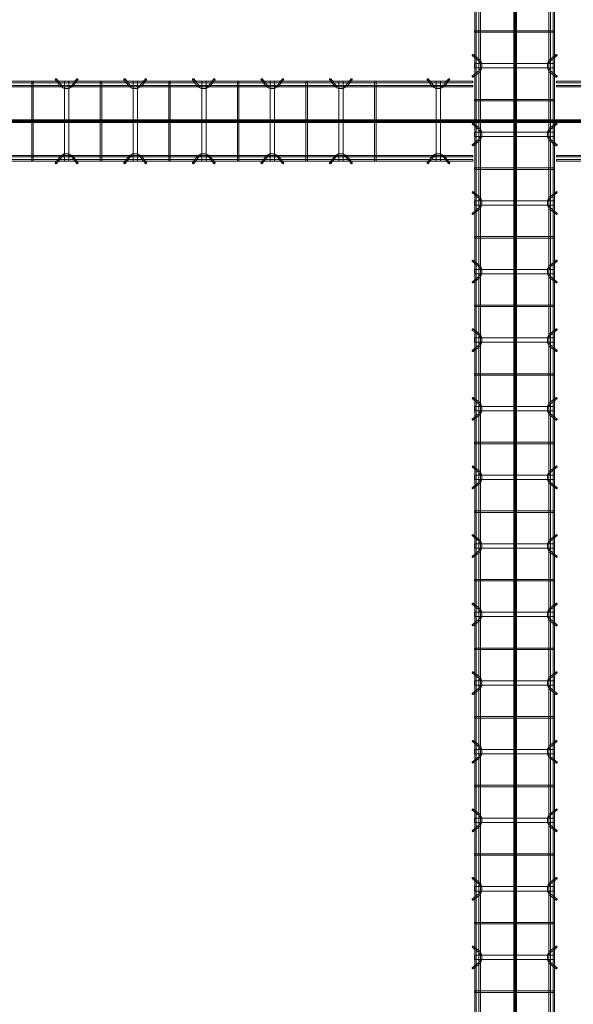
# Model space of a CAD drawing. Header units: inches. Extents: x -4136 to 1945, y -6639 to 12387.
# Tile 320 of 656: x -3405 to -3308, y 10487 to 10660. Entities that reach past the tile are written whole.
import ezdxf

# ---------------------------------------------------------------- set-up
doc = ezdxf.new("R2010")
doc.units = ezdxf.units.IN
doc.header["$MEASUREMENT"] = 0
doc.layers.add('A-GENM', color=7, linetype='Continuous', lineweight=9)
doc.layers.add('S-BEAM', color=7, linetype='Continuous', lineweight=9)

# ---------------------------------------------------------------- blocks, each defined once
blk = doc.blocks.new('Dowel bar assembly - Dowel bar assembly-671876-SLAB ON GROUND JOINTS')
at = {"layer": 'S-BEAM', "color": 253, "true_color": 0xaaaaaa}
for p, q in [((1628, 1.98), (0, 1.98)), ((587.87, 1.99), (587.87, -12.01)), ((588.13, 1.99), (587.87, 1.99)), ((587.87, 1.99), (588.13, 1.99)), ((588.13, -12.01), (588.13, 1.99)), ((592.02, 2.23), (592.97, 1.03)), ((593.18, 1.19), (592.23, 2.39)), ((593.62, 1.99), (593.62, -12.01)), ((594.38, 1.99), (593.62, 1.99)), ((593.62, 1.99), (594.38, 1.99)), ((594.38, -12.01), (594.38, 1.99)), ((595.76, 2.39), (594.81, 1.19)), ((595.01, 1.03), (595.96, 2.23)), ((599.87, 1.99), (599.87, -12.01)), ((600.13, 1.99), (599.87, 1.99)), ((599.87, 1.99), (600.13, 1.99)), ((600.13, -12.01), (600.13, 1.99)), ((604.02, 2.23), (604.97, 1.03)), ((605.18, 1.19), (604.23, 2.39)), ((605.62, 1.99), (605.62, -12.01)), ((606.38, 1.99), (605.62, 1.99)), ((605.62, 1.99), (606.38, 1.99)), ((606.38, -12.01), (606.38, 1.99)), ((607.76, 2.39), (606.81, 1.19)), ((607.01, 1.03), (607.96, 2.23)), ((611.87, 1.99), (611.87, -12.01)), ((612.13, 1.99), (611.87, 1.99)), ((611.87, 1.99), (612.13, 1.99)), ((612.13, -12.01), (612.13, 1.99)), ((616.02, 2.23), (616.97, 1.03)), ((617.18, 1.19), (616.23, 2.39)), ((617.62, 1.99), (617.62, -12.01)), ((618.38, 1.99), (617.62, 1.99)), ((617.62, 1.99), (618.38, 1.99)), ((618.38, -12.01), (618.38, 1.99)), ((619.76, 2.39), (618.81, 1.19)), ((619.01, 1.03), (619.96, 2.23)), ((623.87, 1.99), (623.87, -12.01)), ((624.13, 1.99), (623.87, 1.99)), ((623.87, 1.99), (624.13, 1.99)), ((624.13, -12.01), (624.13, 1.99)), ((628.02, 2.23), (628.97, 1.03)), ((629.18, 1.19), (628.23, 2.39)), ((629.62, 1.99), (629.62, -12.01)), ((630.38, 1.99), (629.62, 1.99)), ((629.62, 1.99), (630.38, 1.99)), ((630.38, -12.01), (630.38, 1.99)), ((631.76, 2.39), (630.81, 1.19)), ((631.01, 1.03), (631.96, 2.23)), ((635.87, 1.99), (635.87, -12.01)), ((636.13, 1.99), (635.87, 1.99)), ((635.87, 1.99), (636.13, 1.99)), ((636.13, -12.01), (636.13, 1.99)), ((640.02, 2.23), (640.97, 1.03)), ((641.18, 1.19), (640.23, 2.39)), ((641.62, 1.99), (641.62, -12.01)), ((642.38, 1.99), (641.62, 1.99)), ((641.62, 1.99), (642.38, 1.99)), ((642.38, -12.01), (642.38, 1.99)), ((643.76, 2.39), (642.81, 1.19)), ((643.01, 1.03), (643.96, 2.23)), ((647.87, 1.99), (647.87, -12.01)), ((648.13, 1.99), (647.87, 1.99)), ((647.87, 1.99), (648.13, 1.99)), ((648.13, -12.01), (648.13, 1.99)), ((652.02, 2.23), (652.97, 1.03)), ((653.18, 1.19), (652.23, 2.39)), ((653.62, 1.99), (653.62, -12.01)), ((654.38, 1.99), (653.62, 1.99)), ((653.62, 1.99), (654.38, 1.99)), ((654.38, -12.01), (654.38, 1.99)), ((655.76, 2.39), (654.81, 1.19)), ((655.01, 1.03), (655.96, 2.23)), ((659.87, 1.99), (659.87, -12.01)), ((660.13, 1.99), (659.87, 1.99)), ((659.87, 1.99), (660.13, 1.99)), ((660.13, -12.01), (660.13, 1.99)), ((664.02, 2.23), (664.97, 1.03)), ((665.18, 1.19), (664.23, 2.39)), ((665.62, 1.99), (665.62, -12.01)), ((666.38, 1.99), (665.62, 1.99)), ((665.62, 1.99), (666.38, 1.99)), ((666.38, -12.01), (666.38, 1.99)), ((667.76, 2.39), (666.81, 1.19)), ((667.01, 1.03), (667.96, 2.23)), ((671.87, 1.99), (671.87, -12.01)), ((672.13, 1.99), (671.87, 1.99)), ((671.87, 1.99), (672.13, 1.99)), ((672.13, -12.01), (672.13, 1.99)), ((676.02, 2.23), (676.97, 1.03)), ((677.18, 1.19), (676.23, 2.39)), ((677.62, 1.99), (677.62, -12.01)), ((678.38, 1.99), (677.62, 1.99)), ((677.62, 1.99), (678.38, 1.99)), ((678.38, -12.01), (678.38, 1.99)), ((679.76, 2.39), (678.81, 1.19)), ((679.01, 1.03), (679.96, 2.23)), ((683.87, 1.99), (683.87, -12.01)), ((684.13, 1.99), (683.87, 1.99)), ((683.87, 1.99), (684.13, 1.99)), ((684.13, -12.01), (684.13, 1.99)), ((688.02, 2.23), (688.97, 1.03)), ((689.18, 1.19), (688.23, 2.39)), ((689.62, 1.99), (689.62, -12.01)), ((690.38, 1.99), (689.62, 1.99)), ((689.62, 1.99), (690.38, 1.99)), ((690.38, -12.01), (690.38, 1.99)), ((691.76, 2.39), (690.81, 1.19)), ((691.01, 1.03), (691.96, 2.23)), ((695.87, 1.99), (695.87, -12.01)), ((696.13, 1.99), (695.87, 1.99)), ((695.87, 1.99), (696.13, 1.99)), ((696.13, -12.01), (696.13, 1.99)), ((700.02, 2.23), (700.97, 1.03)), ((701.18, 1.19), (700.23, 2.39)), ((701.62, 1.99), (701.62, -12.01)), ((702.38, 1.99), (701.62, 1.99)), ((701.62, 1.99), (702.38, 1.99)), ((702.38, -12.01), (702.38, 1.99)), ((703.76, 2.39), (702.81, 1.19)), ((703.01, 1.03), (703.96, 2.23)), ((707.87, 1.99), (707.87, -12.01)), ((708.13, 1.99), (707.87, 1.99)), ((707.87, 1.99), (708.13, 1.99)), ((708.13, -12.01), (708.13, 1.99)), ((712.02, 2.23), (712.97, 1.03)), ((713.18, 1.19), (712.23, 2.39)), ((713.62, 1.99), (713.62, -12.01)), ((714.38, 1.99), (713.62, 1.99)), ((713.62, 1.99), (714.38, 1.99)), ((714.38, -12.01), (714.38, 1.99)), ((715.76, 2.39), (714.81, 1.19)), ((715.01, 1.03), (715.96, 2.23)), ((719.87, 1.99), (719.87, -12.01)), ((720.13, 1.99), (719.87, 1.99)), ((719.87, 1.99), (720.13, 1.99)), ((720.13, -12.01), (720.13, 1.99)), ((724.02, 2.23), (724.97, 1.03)), ((725.18, 1.19), (724.23, 2.39)), ((725.62, 1.99), (725.62, -12.01)), ((726.38, 1.99), (725.62, 1.99)), ((725.62, 1.99), (726.38, 1.99)), ((726.38, -12.01), (726.38, 1.99)), ((727.76, 2.39), (726.81, 1.19)), ((727.01, 1.03), (727.96, 2.23)), ((731.87, 1.99), (731.87, -12.01)), ((732.13, 1.99), (731.87, 1.99)), ((731.87, 1.99), (732.13, 1.99)), ((732.13, -12.01), (732.13, 1.99)), ((736.02, 2.23), (736.97, 1.03)), ((737.18, 1.19), (736.23, 2.39)), ((737.62, 1.99), (737.62, -12.01)), ((738.38, 1.99), (737.62, 1.99)), ((737.62, 1.99), (738.38, 1.99)), ((738.38, -12.01), (738.38, 1.99)), ((739.76, 2.39), (738.81, 1.19)), ((739.01, 1.03), (739.96, 2.23)), ((743.87, 1.99), (743.87, -12.01)), ((744.13, 1.99), (743.87, 1.99)), ((743.87, 1.99), (744.13, 1.99)), ((744.13, -12.01), (744.13, 1.99)), ((748.02, 2.23), (748.97, 1.03)), ((749.18, 1.19), (748.23, 2.39)), ((749.62, 1.99), (749.62, -12.01)), ((750.38, 1.99), (749.62, 1.99)), ((749.62, 1.99), (750.38, 1.99)), ((750.38, -12.01), (750.38, 1.99)), ((751.76, 2.39), (750.81, 1.19)), ((751.01, 1.03), (751.96, 2.23)), ((755.87, 1.99), (755.87, -12.01)), ((756.13, 1.99), (755.87, 1.99)), ((755.87, 1.99), (756.13, 1.99)), ((756.13, -12.01), (756.13, 1.99)), ((0, 1.72), (1628, 1.72)), ((1628, 1.25), (0, 1.25)), ((0, 0.99), (1628, 0.99)), ((1628, -11.01), (0, -11.01)), ((0, -11.27), (1628, -11.27)), ((1628, -11.74), (0, -11.74)), ((0, -12), (1628, -12)), ((588.13, -12.01), (587.87, -12.01)), ((587.87, -12.01), (588.13, -12.01)), ((592.97, -11.05), (592.02, -12.25)), ((592.23, -12.41), (593.18, -11.21)), ((594.38, -12.01), (593.62, -12.01)), ((593.62, -12.01), (594.38, -12.01)), ((594.81, -11.21), (595.76, -12.41)), ((595.96, -12.25), (595.01, -11.05)), ((600.13, -12.01), (599.87, -12.01)), ((599.87, -12.01), (600.13, -12.01)), ((604.97, -11.05), (604.02, -12.25)), ((604.23, -12.41), (605.18, -11.21)), ((606.38, -12.01), (605.62, -12.01)), ((605.62, -12.01), (606.38, -12.01)), ((606.81, -11.21), (607.76, -12.41)), ((607.96, -12.25), (607.01, -11.05)), ((612.13, -12.01), (611.87, -12.01)), ((611.87, -12.01), (612.13, -12.01)), ((616.97, -11.05), (616.02, -12.25)), ((616.23, -12.41), (617.18, -11.21)), ((618.38, -12.01), (617.62, -12.01)), ((617.62, -12.01), (618.38, -12.01)), ((618.81, -11.21), (619.76, -12.41)), ((619.96, -12.25), (619.01, -11.05)), ((624.13, -12.01), (623.87, -12.01)), ((623.87, -12.01), (624.13, -12.01)), ((628.97, -11.05), (628.02, -12.25)), ((628.23, -12.41), (629.18, -11.21)), ((630.38, -12.01), (629.62, -12.01)), ((629.62, -12.01), (630.38, -12.01)), ((630.81, -11.21), (631.76, -12.41)), ((631.96, -12.25), (631.01, -11.05)), ((636.13, -12.01), (635.87, -12.01)), ((635.87, -12.01), (636.13, -12.01)), ((640.97, -11.05), (640.02, -12.25)), ((640.23, -12.41), (641.18, -11.21)), ((642.38, -12.01), (641.62, -12.01)), ((641.62, -12.01), (642.38, -12.01)), ((642.81, -11.21), (643.76, -12.41)), ((643.96, -12.25), (643.01, -11.05)), ((648.13, -12.01), (647.87, -12.01)), ((647.87, -12.01), (648.13, -12.01)), ((652.97, -11.05), (652.02, -12.25)), ((652.23, -12.41), (653.18, -11.21)), ((654.38, -12.01), (653.62, -12.01)), ((653.62, -12.01), (654.38, -12.01)), ((654.81, -11.21), (655.76, -12.41)), ((655.96, -12.25), (655.01, -11.05)), ((660.13, -12.01), (659.87, -12.01)), ((659.87, -12.01), (660.13, -12.01)), ((664.97, -11.05), (664.02, -12.25)), ((664.23, -12.41), (665.18, -11.21)), ((666.38, -12.01), (665.62, -12.01)), ((665.62, -12.01), (666.38, -12.01)), ((666.81, -11.21), (667.76, -12.41)), ((667.96, -12.25), (667.01, -11.05)), ((672.13, -12.01), (671.87, -12.01)), ((671.87, -12.01), (672.13, -12.01)), ((676.97, -11.05), (676.02, -12.25)), ((676.23, -12.41), (677.18, -11.21)), ((678.38, -12.01), (677.62, -12.01)), ((677.62, -12.01), (678.38, -12.01)), ((678.81, -11.21), (679.76, -12.41)), ((679.96, -12.25), (679.01, -11.05)), ((684.13, -12.01), (683.87, -12.01)), ((683.87, -12.01), (684.13, -12.01)), ((688.97, -11.05), (688.02, -12.25)), ((688.23, -12.41), (689.18, -11.21)), ((690.38, -12.01), (689.62, -12.01)), ((689.62, -12.01), (690.38, -12.01)), ((690.81, -11.21), (691.76, -12.41)), ((691.96, -12.25), (691.01, -11.05)), ((696.13, -12.01), (695.87, -12.01)), ((695.87, -12.01), (696.13, -12.01)), ((700.97, -11.05), (700.02, -12.25)), ((700.23, -12.41), (701.18, -11.21)), ((702.38, -12.01), (701.62, -12.01)), ((701.62, -12.01), (702.38, -12.01)), ((702.81, -11.21), (703.76, -12.41)), ((703.96, -12.25), (703.01, -11.05)), ((708.13, -12.01), (707.87, -12.01)), ((707.87, -12.01), (708.13, -12.01)), ((712.97, -11.05), (712.02, -12.25)), ((712.23, -12.41), (713.18, -11.21)), ((714.38, -12.01), (713.62, -12.01)), ((713.62, -12.01), (714.38, -12.01)), ((714.81, -11.21), (715.76, -12.41)), ((715.96, -12.25), (715.01, -11.05)), ((720.13, -12.01), (719.87, -12.01)), ((719.87, -12.01), (720.13, -12.01)), ((724.97, -11.05), (724.02, -12.25)), ((724.23, -12.41), (725.18, -11.21)), ((726.38, -12.01), (725.62, -12.01)), ((725.62, -12.01), (726.38, -12.01)), ((726.81, -11.21), (727.76, -12.41)), ((727.96, -12.25), (727.01, -11.05)), ((732.13, -12.01), (731.87, -12.01)), ((731.87, -12.01), (732.13, -12.01)), ((736.97, -11.05), (736.02, -12.25)), ((736.23, -12.41), (737.18, -11.21)), ((738.38, -12.01), (737.62, -12.01)), ((737.62, -12.01), (738.38, -12.01)), ((738.81, -11.21), (739.76, -12.41)), ((739.96, -12.25), (739.01, -11.05)), ((744.13, -12.01), (743.87, -12.01)), ((743.87, -12.01), (744.13, -12.01)), ((748.97, -11.05), (748.02, -12.25)), ((748.23, -12.41), (749.18, -11.21)), ((750.38, -12.01), (749.62, -12.01)), ((749.62, -12.01), (750.38, -12.01)), ((750.81, -11.21), (751.76, -12.41)), ((751.96, -12.25), (751.01, -11.05)), ((756.13, -12.01), (755.87, -12.01)), ((755.87, -12.01), (756.13, -12.01))]:
    blk.add_line(p, q, dxfattribs=at)
at = {"layer": 'S-BEAM', "color": 253, "true_color": 0xaaaaaa, "flags": 128}
for points in [[(592.97, 1.03), (593.53, 0.73), (594.39, 0.72), (594.97, 0.99), (595.01, 1.03)], [(593.18, 1.19), (593.62, 0.97), (594.38, 0.98), (594.81, 1.19)], [(604.97, 1.03), (605.53, 0.73), (606.39, 0.72), (606.97, 0.99), (607.01, 1.03)], [(605.18, 1.19), (605.62, 0.97), (606.38, 0.98), (606.81, 1.19)], [(616.97, 1.03), (617.53, 0.73), (618.39, 0.72), (618.97, 0.99), (619.01, 1.03)], [(617.18, 1.19), (617.62, 0.97), (618.38, 0.98), (618.81, 1.19)], [(628.97, 1.03), (629.53, 0.73), (630.39, 0.72), (630.97, 0.99), (631.01, 1.03)], [(629.18, 1.19), (629.62, 0.97), (630.38, 0.98), (630.81, 1.19)], [(640.97, 1.03), (641.53, 0.73), (642.39, 0.72), (642.97, 0.99), (643.01, 1.03)], [(641.18, 1.19), (641.62, 0.97), (642.38, 0.98), (642.81, 1.19)], [(652.97, 1.03), (653.53, 0.73), (654.39, 0.72), (654.97, 0.99), (655.01, 1.03)], [(653.18, 1.19), (653.62, 0.97), (654.38, 0.98), (654.81, 1.19)], [(664.97, 1.03), (665.53, 0.73), (666.39, 0.72), (666.97, 0.99), (667.01, 1.03)], [(665.18, 1.19), (665.62, 0.97), (666.38, 0.98), (666.81, 1.19)], [(676.97, 1.03), (677.53, 0.73), (678.39, 0.72), (678.97, 0.99), (679.01, 1.03)], [(677.18, 1.19), (677.62, 0.97), (678.38, 0.98), (678.81, 1.19)], [(688.97, 1.03), (689.53, 0.73), (690.39, 0.72), (690.97, 0.99), (691.01, 1.03)], [(689.18, 1.19), (689.62, 0.97), (690.38, 0.98), (690.81, 1.19)], [(700.97, 1.03), (701.53, 0.73), (702.39, 0.72), (702.97, 0.99), (703.01, 1.03)], [(701.18, 1.19), (701.62, 0.97), (702.38, 0.98), (702.81, 1.19)], [(712.97, 1.03), (713.53, 0.73), (714.39, 0.72), (714.97, 0.99), (715.01, 1.03)], [(713.18, 1.19), (713.62, 0.97), (714.38, 0.98), (714.81, 1.19)], [(724.97, 1.03), (725.53, 0.73), (726.39, 0.72), (726.97, 0.99), (727.01, 1.03)], [(725.18, 1.19), (725.62, 0.97), (726.38, 0.98), (726.81, 1.19)], [(736.97, 1.03), (737.53, 0.73), (738.39, 0.72), (738.97, 0.99), (739.01, 1.03)], [(737.18, 1.19), (737.62, 0.97), (738.38, 0.98), (738.81, 1.19)], [(748.97, 1.03), (749.53, 0.73), (750.39, 0.72), (750.97, 0.99), (751.01, 1.03)], [(749.18, 1.19), (749.62, 0.97), (750.38, 0.98), (750.81, 1.19)], [(592.97, -11.05), (593.53, -10.75), (594.39, -10.74), (594.97, -11.01), (595.01, -11.05)], [(593.18, -11.21), (593.62, -10.99), (594.38, -11), (594.81, -11.21)], [(604.97, -11.05), (605.53, -10.75), (606.39, -10.74), (606.97, -11.01), (607.01, -11.05)], [(605.18, -11.21), (605.62, -10.99), (606.38, -11), (606.81, -11.21)], [(616.97, -11.05), (617.53, -10.75), (618.39, -10.74), (618.97, -11.01), (619.01, -11.05)], [(617.18, -11.21), (617.62, -10.99), (618.38, -11), (618.81, -11.21)], [(628.97, -11.05), (629.53, -10.75), (630.39, -10.74), (630.97, -11.01), (631.01, -11.05)], [(629.18, -11.21), (629.62, -10.99), (630.38, -11), (630.81, -11.21)], [(640.97, -11.05), (641.53, -10.75), (642.39, -10.74), (642.97, -11.01), (643.01, -11.05)], [(641.18, -11.21), (641.62, -10.99), (642.38, -11), (642.81, -11.21)], [(652.97, -11.05), (653.53, -10.75), (654.39, -10.74), (654.97, -11.01), (655.01, -11.05)], [(653.18, -11.21), (653.62, -10.99), (654.38, -11), (654.81, -11.21)], [(664.97, -11.05), (665.53, -10.75), (666.39, -10.74), (666.97, -11.01), (667.01, -11.05)], [(665.18, -11.21), (665.62, -10.99), (666.38, -11), (666.81, -11.21)], [(676.97, -11.05), (677.53, -10.75), (678.39, -10.74), (678.97, -11.01), (679.01, -11.05)], [(677.18, -11.21), (677.62, -10.99), (678.38, -11), (678.81, -11.21)], [(688.97, -11.05), (689.53, -10.75), (690.39, -10.74), (690.97, -11.01), (691.01, -11.05)], [(689.18, -11.21), (689.62, -10.99), (690.38, -11), (690.81, -11.21)], [(700.97, -11.05), (701.53, -10.75), (702.39, -10.74), (702.97, -11.01), (703.01, -11.05)], [(701.18, -11.21), (701.62, -10.99), (702.38, -11), (702.81, -11.21)], [(712.97, -11.05), (713.53, -10.75), (714.39, -10.74), (714.97, -11.01), (715.01, -11.05)], [(713.18, -11.21), (713.62, -10.99), (714.38, -11), (714.81, -11.21)], [(724.97, -11.05), (725.53, -10.75), (726.39, -10.74), (726.97, -11.01), (727.01, -11.05)], [(725.18, -11.21), (725.62, -10.99), (726.38, -11), (726.81, -11.21)], [(736.97, -11.05), (737.53, -10.75), (738.39, -10.74), (738.97, -11.01), (739.01, -11.05)], [(737.18, -11.21), (737.62, -10.99), (738.38, -11), (738.81, -11.21)], [(748.97, -11.05), (749.53, -10.75), (750.39, -10.74), (750.97, -11.01), (751.01, -11.05)], [(749.18, -11.21), (749.62, -10.99), (750.38, -11), (750.81, -11.21)]]:
    blk.add_lwpolyline(points, dxfattribs=at)
at = {"layer": 'S-BEAM', "color": 253, "true_color": 0xaaaaaa}
for centre, major_axis, start_param, end_param in [((592.12, 2.31), (0.101, 0.08), 5.709265, 8.850858), ((592.12, 2.31), (0.101, 0.08), 2.567673, 5.709265), ((595.86, 2.31), (-0.101, 0.08), 3.715513, 6.857105), ((595.86, 2.31), (-0.101, 0.08), 0.57392, 3.715513), ((604.12, 2.31), (0.101, 0.08), 5.709265, 8.850858), ((604.12, 2.31), (0.101, 0.08), 2.567673, 5.709265), ((607.86, 2.31), (-0.101, 0.08), 3.715513, 6.857105), ((607.86, 2.31), (-0.101, 0.08), 0.57392, 3.715513), ((616.12, 2.31), (0.101, 0.08), 5.709265, 8.850858), ((616.12, 2.31), (0.101, 0.08), 2.567673, 5.709265), ((619.86, 2.31), (-0.101, 0.08), 3.715513, 6.857105), ((619.86, 2.31), (-0.101, 0.08), 0.57392, 3.715513), ((628.12, 2.31), (0.101, 0.08), 5.709265, 8.850858), ((628.12, 2.31), (0.101, 0.08), 2.567673, 5.709265), ((631.86, 2.31), (-0.101, 0.08), 3.715513, 6.857105), ((631.86, 2.31), (-0.101, 0.08), 0.57392, 3.715513), ((640.12, 2.31), (0.101, 0.08), 5.709265, 8.850858), ((640.12, 2.31), (0.101, 0.08), 2.567673, 5.709265), ((643.86, 2.31), (-0.101, 0.08), 3.715513, 6.857105), ((643.86, 2.31), (-0.101, 0.08), 0.57392, 3.715513), ((652.12, 2.31), (0.101, 0.08), 5.709265, 8.850858), ((652.12, 2.31), (0.101, 0.08), 2.567673, 5.709265), ((655.86, 2.31), (-0.101, 0.08), 3.715513, 6.857105), ((655.86, 2.31), (-0.101, 0.08), 0.57392, 3.715513), ((664.12, 2.31), (0.101, 0.08), 5.709265, 8.850858), ((664.12, 2.31), (0.101, 0.08), 2.567673, 5.709265), ((667.86, 2.31), (-0.101, 0.08), 3.715513, 6.857105), ((667.86, 2.31), (-0.101, 0.08), 0.57392, 3.715513), ((676.12, 2.31), (0.101, 0.08), 5.709265, 8.850858), ((676.12, 2.31), (0.101, 0.08), 2.567673, 5.709265), ((679.86, 2.31), (-0.101, 0.08), 3.715513, 6.857105), ((679.86, 2.31), (-0.101, 0.08), 0.57392, 3.715513), ((688.12, 2.31), (0.101, 0.08), 5.709265, 8.850858), ((688.12, 2.31), (0.101, 0.08), 2.567673, 5.709265), ((691.86, 2.31), (-0.101, 0.08), 3.715513, 6.857105), ((691.86, 2.31), (-0.101, 0.08), 0.57392, 3.715513), ((700.12, 2.31), (0.101, 0.08), 5.709265, 8.850858), ((700.12, 2.31), (0.101, 0.08), 2.567673, 5.709265), ((703.86, 2.31), (-0.101, 0.08), 3.715513, 6.857105), ((703.86, 2.31), (-0.101, 0.08), 0.57392, 3.715513), ((712.12, 2.31), (0.101, 0.08), 5.709265, 8.850858), ((712.12, 2.31), (0.101, 0.08), 2.567673, 5.709265), ((715.86, 2.31), (-0.101, 0.08), 3.715513, 6.857105), ((715.86, 2.31), (-0.101, 0.08), 0.57392, 3.715513), ((724.12, 2.31), (0.101, 0.08), 5.709265, 8.850858), ((724.12, 2.31), (0.101, 0.08), 2.567673, 5.709265), ((727.86, 2.31), (-0.101, 0.08), 3.715513, 6.857105), ((727.86, 2.31), (-0.101, 0.08), 0.57392, 3.715513), ((736.12, 2.31), (0.101, 0.08), 5.709265, 8.850858), ((736.12, 2.31), (0.101, 0.08), 2.567673, 5.709265), ((739.86, 2.31), (-0.101, 0.08), 3.715513, 6.857105), ((739.86, 2.31), (-0.101, 0.08), 0.57392, 3.715513), ((748.12, 2.31), (0.101, 0.08), 5.709265, 8.850858), ((748.12, 2.31), (0.101, 0.08), 2.567673, 5.709265), ((751.86, 2.31), (-0.101, 0.08), 3.715513, 6.857105), ((751.86, 2.31), (-0.101, 0.08), 0.57392, 3.715513), ((592.12, -12.33), (-0.101, 0.08), 3.715513, 6.857105), ((592.12, -12.33), (-0.101, 0.08), 0.57392, 3.715513), ((595.86, -12.33), (0.101, 0.08), 5.709265, 8.850858), ((595.86, -12.33), (0.101, 0.08), 2.567673, 5.709265), ((604.12, -12.33), (-0.101, 0.08), 3.715513, 6.857105), ((604.12, -12.33), (-0.101, 0.08), 0.57392, 3.715513), ((607.86, -12.33), (0.101, 0.08), 5.709265, 8.850858), ((607.86, -12.33), (0.101, 0.08), 2.567673, 5.709265), ((616.12, -12.33), (-0.101, 0.08), 3.715513, 6.857105), ((616.12, -12.33), (-0.101, 0.08), 0.57392, 3.715513), ((619.86, -12.33), (0.101, 0.08), 5.709265, 8.850858), ((619.86, -12.33), (0.101, 0.08), 2.567673, 5.709265), ((628.12, -12.33), (-0.101, 0.08), 3.715513, 6.857105), ((628.12, -12.33), (-0.101, 0.08), 0.57392, 3.715513), ((631.86, -12.33), (0.101, 0.08), 5.709265, 8.850858), ((631.86, -12.33), (0.101, 0.08), 2.567673, 5.709265), ((640.12, -12.33), (-0.101, 0.08), 3.715513, 6.857105), ((640.12, -12.33), (-0.101, 0.08), 0.57392, 3.715513), ((643.86, -12.33), (0.101, 0.08), 5.709265, 8.850858), ((643.86, -12.33), (0.101, 0.08), 2.567673, 5.709265), ((652.12, -12.33), (-0.101, 0.08), 3.715513, 6.857105), ((652.12, -12.33), (-0.101, 0.08), 0.57392, 3.715513), ((655.86, -12.33), (0.101, 0.08), 5.709265, 8.850858), ((655.86, -12.33), (0.101, 0.08), 2.567673, 5.709265), ((664.12, -12.33), (-0.101, 0.08), 3.715513, 6.857105), ((664.12, -12.33), (-0.101, 0.08), 0.57392, 3.715513), ((667.86, -12.33), (0.101, 0.08), 5.709265, 8.850858), ((667.86, -12.33), (0.101, 0.08), 2.567673, 5.709265), ((676.12, -12.33), (-0.101, 0.08), 3.715513, 6.857105), ((676.12, -12.33), (-0.101, 0.08), 0.57392, 3.715513), ((679.86, -12.33), (0.101, 0.08), 5.709265, 8.850858), ((679.86, -12.33), (0.101, 0.08), 2.567673, 5.709265), ((688.12, -12.33), (-0.101, 0.08), 3.715513, 6.857105), ((688.12, -12.33), (-0.101, 0.08), 0.57392, 3.715513), ((691.86, -12.33), (0.101, 0.08), 5.709265, 8.850858), ((691.86, -12.33), (0.101, 0.08), 2.567673, 5.709265), ((700.12, -12.33), (-0.101, 0.08), 3.715513, 6.857105), ((700.12, -12.33), (-0.101, 0.08), 0.57392, 3.715513), ((703.86, -12.33), (0.101, 0.08), 5.709265, 8.850858), ((703.86, -12.33), (0.101, 0.08), 2.567673, 5.709265), ((712.12, -12.33), (-0.101, 0.08), 3.715513, 6.857105), ((712.12, -12.33), (-0.101, 0.08), 0.57392, 3.715513), ((715.86, -12.33), (0.101, 0.08), 5.709265, 8.850858), ((715.86, -12.33), (0.101, 0.08), 2.567673, 5.709265), ((724.12, -12.33), (-0.101, 0.08), 3.715513, 6.857105), ((724.12, -12.33), (-0.101, 0.08), 0.57392, 3.715513), ((727.86, -12.33), (0.101, 0.08), 5.709265, 8.850858), ((727.86, -12.33), (0.101, 0.08), 2.567673, 5.709265), ((736.12, -12.33), (-0.101, 0.08), 3.715513, 6.857105), ((736.12, -12.33), (-0.101, 0.08), 0.57392, 3.715513), ((739.86, -12.33), (0.101, 0.08), 5.709265, 8.850858), ((739.86, -12.33), (0.101, 0.08), 2.567673, 5.709265), ((748.12, -12.33), (-0.101, 0.08), 3.715513, 6.857105), ((748.12, -12.33), (-0.101, 0.08), 0.57392, 3.715513), ((751.86, -12.33), (0.101, 0.08), 5.709265, 8.850858), ((751.86, -12.33), (0.101, 0.08), 2.567673, 5.709265)]:
    blk.add_ellipse(centre, major_axis=major_axis, ratio=0.816528, start_param=start_param, end_param=end_param, dxfattribs=at)
blk = doc.blocks.new('Dowel bar assembly - Dowel bar assembly-674226-SLAB ON GROUND JOINTS')
at = {"layer": 'S-BEAM', "color": 253, "true_color": 0xaaaaaa}
for p, q in [((148.75, 1.98), (0, 1.98)), ((0, 1.98), (0, 1.72)), ((0, 1.72), (0, 1.98)), ((0, 1.72), (148.75, 1.72)), ((148.75, 1.25), (0, 1.25)), ((0, 0.99), (0, 1.25)), ((0, 1.25), (0, 0.99)), ((0, 0.99), (148.75, 0.99)), ((148.75, -11.01), (0, -11.01)), ((0, -11.27), (0, -11.01)), ((0, -11.01), (0, -11.27)), ((0, -11.27), (148.75, -11.27)), ((148.75, -11.74), (0, -11.74)), ((0, -12), (0, -11.74)), ((0, -11.74), (0, -12)), ((0, -12), (148.75, -12))]:
    blk.add_line(p, q, dxfattribs=at)
blk = doc.blocks.new('Dowel bar assembly - Dowel bar assembly-674339-SLAB ON GROUND JOINTS')
at = {"layer": 'S-BEAM', "color": 253, "true_color": 0xaaaaaa}
for p, q in [((149.05, 1.98), (0, 1.98)), ((71.87, 1.99), (71.87, -12.01)), ((72.13, 1.99), (71.87, 1.99)), ((71.87, 1.99), (72.13, 1.99)), ((72.13, -12.01), (72.13, 1.99)), ((76.02, 2.23), (76.97, 1.03)), ((77.18, 1.19), (76.23, 2.39)), ((77.63, 1.99), (77.63, -12.01)), ((78.38, 1.99), (77.63, 1.99)), ((77.63, 1.99), (78.38, 1.99)), ((78.38, -12.01), (78.38, 1.99)), ((79.76, 2.39), (78.81, 1.19)), ((79.01, 1.03), (79.96, 2.23)), ((83.87, 1.99), (83.87, -12.01)), ((84.13, 1.99), (83.87, 1.99)), ((83.87, 1.99), (84.13, 1.99)), ((84.13, -12.01), (84.13, 1.99)), ((88.02, 2.23), (88.97, 1.03)), ((89.18, 1.19), (88.23, 2.39)), ((89.63, 1.99), (89.63, -12.01)), ((90.38, 1.99), (89.63, 1.99)), ((89.63, 1.99), (90.38, 1.99)), ((90.38, -12.01), (90.38, 1.99)), ((91.76, 2.39), (90.81, 1.19)), ((91.01, 1.03), (91.96, 2.23)), ((95.87, 1.99), (95.87, -12.01)), ((96.13, 1.99), (95.87, 1.99)), ((95.87, 1.99), (96.13, 1.99)), ((96.13, -12.01), (96.13, 1.99)), ((100.02, 2.23), (100.97, 1.03)), ((101.18, 1.19), (100.23, 2.39)), ((101.63, 1.99), (101.63, -12.01)), ((102.38, 1.99), (101.63, 1.99)), ((101.63, 1.99), (102.38, 1.99)), ((102.38, -12.01), (102.38, 1.99)), ((103.76, 2.39), (102.81, 1.19)), ((103.01, 1.03), (103.96, 2.23)), ((107.87, 1.99), (107.87, -12.01)), ((108.13, 1.99), (107.87, 1.99)), ((107.87, 1.99), (108.13, 1.99)), ((108.13, -12.01), (108.13, 1.99)), ((112.02, 2.23), (112.97, 1.03)), ((113.18, 1.19), (112.23, 2.39)), ((113.63, 1.99), (113.63, -12.01)), ((114.38, 1.99), (113.63, 1.99)), ((113.63, 1.99), (114.38, 1.99)), ((114.38, -12.01), (114.38, 1.99)), ((115.76, 2.39), (114.81, 1.19)), ((115.01, 1.03), (115.96, 2.23)), ((119.87, 1.99), (119.87, -12.01)), ((120.13, 1.99), (119.87, 1.99)), ((119.87, 1.99), (120.13, 1.99)), ((120.13, -12.01), (120.13, 1.99)), ((124.02, 2.23), (124.97, 1.03)), ((125.18, 1.19), (124.23, 2.39)), ((125.63, 1.99), (125.63, -12.01)), ((126.38, 1.99), (125.63, 1.99)), ((125.63, 1.99), (126.38, 1.99)), ((126.38, -12.01), (126.38, 1.99)), ((127.76, 2.39), (126.81, 1.19)), ((127.01, 1.03), (127.96, 2.23)), ((131.87, 1.99), (131.87, -12.01)), ((132.13, 1.99), (131.87, 1.99)), ((131.87, 1.99), (132.13, 1.99)), ((132.13, -12.01), (132.13, 1.99)), ((141.08, 2.23), (142.02, 1.03)), ((142.23, 1.19), (141.28, 2.39)), ((142.68, 1.99), (142.68, -12.01)), ((143.43, 1.99), (142.68, 1.99)), ((142.68, 1.99), (143.43, 1.99)), ((143.43, -12.01), (143.43, 1.99)), ((144.81, 2.39), (143.86, 1.19)), ((144.06, 1.03), (145.01, 2.23)), ((149.05, 1.98), (149.05, 1.72)), ((149.05, 1.72), (149.05, 1.98)), ((0, 1.72), (149.05, 1.72)), ((149.05, 1.25), (0, 1.25)), ((0, 0.99), (149.05, 0.99)), ((149.05, 0.99), (149.05, 1.25)), ((149.05, 1.25), (149.05, 0.99)), ((149.05, -11.01), (0, -11.01)), ((0, -11.27), (149.05, -11.27)), ((149.05, -11.74), (0, -11.74)), ((0, -12), (149.05, -12)), ((72.13, -12.01), (71.87, -12.01)), ((71.87, -12.01), (72.13, -12.01)), ((76.97, -11.05), (76.02, -12.25)), ((76.23, -12.41), (77.18, -11.21)), ((78.38, -12.01), (77.63, -12.01)), ((77.63, -12.01), (78.38, -12.01)), ((78.81, -11.21), (79.76, -12.41)), ((79.96, -12.25), (79.01, -11.05)), ((84.13, -12.01), (83.87, -12.01)), ((83.87, -12.01), (84.13, -12.01)), ((88.97, -11.05), (88.02, -12.25)), ((88.23, -12.41), (89.18, -11.21)), ((90.38, -12.01), (89.63, -12.01)), ((89.63, -12.01), (90.38, -12.01)), ((90.81, -11.21), (91.76, -12.41)), ((91.96, -12.25), (91.01, -11.05)), ((96.13, -12.01), (95.87, -12.01)), ((95.87, -12.01), (96.13, -12.01)), ((100.97, -11.05), (100.02, -12.25)), ((100.23, -12.41), (101.18, -11.21)), ((102.38, -12.01), (101.63, -12.01)), ((101.63, -12.01), (102.38, -12.01)), ((102.81, -11.21), (103.76, -12.41)), ((103.96, -12.25), (103.01, -11.05)), ((108.13, -12.01), (107.87, -12.01)), ((107.87, -12.01), (108.13, -12.01)), ((112.97, -11.05), (112.02, -12.25)), ((112.23, -12.41), (113.18, -11.21)), ((114.38, -12.01), (113.63, -12.01)), ((113.63, -12.01), (114.38, -12.01)), ((114.81, -11.21), (115.76, -12.41)), ((115.96, -12.25), (115.01, -11.05)), ((120.13, -12.01), (119.87, -12.01)), ((119.87, -12.01), (120.13, -12.01)), ((124.97, -11.05), (124.02, -12.25)), ((124.23, -12.41), (125.18, -11.21)), ((126.38, -12.01), (125.63, -12.01)), ((125.63, -12.01), (126.38, -12.01)), ((126.81, -11.21), (127.76, -12.41)), ((127.96, -12.25), (127.01, -11.05)), ((132.13, -12.01), (131.87, -12.01)), ((131.87, -12.01), (132.13, -12.01)), ((142.02, -11.05), (141.08, -12.25)), ((141.28, -12.41), (142.23, -11.21)), ((143.43, -12.01), (142.68, -12.01)), ((142.68, -12.01), (143.43, -12.01)), ((143.86, -11.21), (144.81, -12.41)), ((145.01, -12.25), (144.06, -11.05)), ((149.05, -11.27), (149.05, -11.01)), ((149.05, -11.01), (149.05, -11.27)), ((149.05, -12), (149.05, -11.74)), ((149.05, -11.74), (149.05, -12))]:
    blk.add_line(p, q, dxfattribs=at)
at = {"layer": 'S-BEAM', "color": 253, "true_color": 0xaaaaaa, "flags": 128}
for points in [[(76.97, 1.03), (77.53, 0.73), (78.39, 0.72), (78.97, 0.99), (79.01, 1.03)], [(77.18, 1.19), (77.62, 0.97), (78.38, 0.98), (78.81, 1.19)], [(88.97, 1.03), (89.53, 0.73), (90.39, 0.72), (90.97, 0.99), (91.01, 1.03)], [(89.18, 1.19), (89.62, 0.97), (90.38, 0.98), (90.81, 1.19)], [(100.97, 1.03), (101.53, 0.73), (102.39, 0.72), (102.97, 0.99), (103.01, 1.03)], [(101.18, 1.19), (101.62, 0.97), (102.38, 0.98), (102.81, 1.19)], [(112.97, 1.03), (113.53, 0.73), (114.39, 0.72), (114.97, 0.99), (115.01, 1.03)], [(113.18, 1.19), (113.62, 0.97), (114.38, 0.98), (114.81, 1.19)], [(124.97, 1.03), (125.53, 0.73), (126.39, 0.72), (126.97, 0.99), (127.01, 1.03)], [(125.18, 1.19), (125.62, 0.97), (126.38, 0.98), (126.81, 1.19)], [(142.02, 1.03), (142.58, 0.73), (143.44, 0.72), (144.02, 0.99), (144.06, 1.03)], [(142.23, 1.19), (142.68, 0.97), (143.43, 0.98), (143.86, 1.19)], [(76.97, -11.05), (77.53, -10.75), (78.39, -10.74), (78.97, -11.01), (79.01, -11.05)], [(77.18, -11.21), (77.62, -10.99), (78.38, -11), (78.81, -11.21)], [(88.97, -11.05), (89.53, -10.75), (90.39, -10.74), (90.97, -11.01), (91.01, -11.05)], [(89.18, -11.21), (89.62, -10.99), (90.38, -11), (90.81, -11.21)], [(100.97, -11.05), (101.53, -10.75), (102.39, -10.74), (102.97, -11.01), (103.01, -11.05)], [(101.18, -11.21), (101.62, -10.99), (102.38, -11), (102.81, -11.21)], [(112.97, -11.05), (113.53, -10.75), (114.39, -10.74), (114.97, -11.01), (115.01, -11.05)], [(113.18, -11.21), (113.62, -10.99), (114.38, -11), (114.81, -11.21)], [(124.97, -11.05), (125.53, -10.75), (126.39, -10.74), (126.97, -11.01), (127.01, -11.05)], [(125.18, -11.21), (125.62, -10.99), (126.38, -11), (126.81, -11.21)], [(142.02, -11.05), (142.58, -10.75), (143.44, -10.74), (144.02, -11.01), (144.06, -11.05)], [(142.23, -11.21), (142.68, -10.99), (143.43, -11), (143.86, -11.21)]]:
    blk.add_lwpolyline(points, dxfattribs=at)
at = {"layer": 'S-BEAM', "color": 253, "true_color": 0xaaaaaa}
for centre, major_axis, start_param, end_param in [((76.12, 2.31), (0.101, 0.08), 5.709265, 8.850858), ((76.12, 2.31), (0.101, 0.08), 2.567673, 5.709265), ((79.86, 2.31), (-0.101, 0.08), 3.715513, 6.857105), ((79.86, 2.31), (-0.101, 0.08), 0.57392, 3.715513), ((88.12, 2.31), (0.101, 0.08), 5.709265, 8.850858), ((88.12, 2.31), (0.101, 0.08), 2.567673, 5.709265), ((91.86, 2.31), (-0.101, 0.08), 3.715513, 6.857105), ((91.86, 2.31), (-0.101, 0.08), 0.57392, 3.715513), ((100.12, 2.31), (0.101, 0.08), 5.709265, 8.850858), ((100.12, 2.31), (0.101, 0.08), 2.567673, 5.709265), ((103.86, 2.31), (-0.101, 0.08), 3.715513, 6.857105), ((103.86, 2.31), (-0.101, 0.08), 0.57392, 3.715513), ((112.12, 2.31), (0.101, 0.08), 5.709265, 8.850858), ((112.12, 2.31), (0.101, 0.08), 2.567673, 5.709265), ((115.86, 2.31), (-0.101, 0.08), 3.715513, 6.857105), ((115.86, 2.31), (-0.101, 0.08), 0.57392, 3.715513), ((124.12, 2.31), (0.101, 0.08), 5.709265, 8.850858), ((124.12, 2.31), (0.101, 0.08), 2.567673, 5.709265), ((127.86, 2.31), (-0.101, 0.08), 3.715513, 6.857105), ((127.86, 2.31), (-0.101, 0.08), 0.57392, 3.715513), ((141.18, 2.31), (0.101, 0.08), 5.709265, 8.850858), ((141.18, 2.31), (0.101, 0.08), 2.567673, 5.709265), ((144.91, 2.31), (-0.101, 0.08), 3.715513, 6.857105), ((144.91, 2.31), (-0.101, 0.08), 0.57392, 3.715513), ((76.12, -12.33), (-0.101, 0.08), 3.715513, 6.857105), ((76.12, -12.33), (-0.101, 0.08), 0.57392, 3.715513), ((79.86, -12.33), (0.101, 0.08), 5.709265, 8.850858), ((79.86, -12.33), (0.101, 0.08), 2.567673, 5.709265), ((88.12, -12.33), (-0.101, 0.08), 3.715513, 6.857105), ((88.12, -12.33), (-0.101, 0.08), 0.57392, 3.715513), ((91.86, -12.33), (0.101, 0.08), 5.709265, 8.850858), ((91.86, -12.33), (0.101, 0.08), 2.567673, 5.709265), ((100.12, -12.33), (-0.101, 0.08), 3.715513, 6.857105), ((100.12, -12.33), (-0.101, 0.08), 0.57392, 3.715513), ((103.86, -12.33), (0.101, 0.08), 5.709265, 8.850858), ((103.86, -12.33), (0.101, 0.08), 2.567673, 5.709265), ((112.12, -12.33), (-0.101, 0.08), 3.715513, 6.857105), ((112.12, -12.33), (-0.101, 0.08), 0.57392, 3.715513), ((115.86, -12.33), (0.101, 0.08), 5.709265, 8.850858), ((115.86, -12.33), (0.101, 0.08), 2.567673, 5.709265), ((124.12, -12.33), (-0.101, 0.08), 3.715513, 6.857105), ((124.12, -12.33), (-0.101, 0.08), 0.57392, 3.715513), ((127.86, -12.33), (0.101, 0.08), 5.709265, 8.850858), ((127.86, -12.33), (0.101, 0.08), 2.567673, 5.709265), ((141.18, -12.33), (-0.101, 0.08), 3.715513, 6.857105), ((141.18, -12.33), (-0.101, 0.08), 0.57392, 3.715513), ((144.91, -12.33), (0.101, 0.08), 5.709265, 8.850858), ((144.91, -12.33), (0.101, 0.08), 2.567673, 5.709265)]:
    blk.add_ellipse(centre, major_axis=major_axis, ratio=0.816528, start_param=start_param, end_param=end_param, dxfattribs=at)

msp = doc.modelspace()

# ---------------------------------------------------------------- hatches: boundary and pattern name
at = {"layer": 'A-GENM', "true_color": 0x0000ff}
for points in [[(-3317.64972, 11535.1894), (-3317.64972, 9901.50436), (-3317.64972, 9901.1894), (-3318.07292, 9901.1894), (-3318.07292, 9901.50436), (-3318.07292, 11535.1894)], [(-3318.01315, 9901.1894), (-3318.01315, 9901.50436), (-3318.01315, 11535.1894), (-3317.61944, 11535.1894), (-3317.61944, 9901.50436), (-3317.61944, 9901.1894)], [(-3317.65125, 11535.1894), (-3317.65125, 9901.50436), (-3317.65125, 9901.1894), (-3317.99529, 9901.1894), (-3317.99529, 9901.50436), (-3317.99529, 11535.1894)], [(-3317.56436, 11535.1894), (-3317.56436, 9901.50436), (-3317.56436, 9901.1894), (-3317.98604, 9901.1894), (-3317.98604, 9901.50436), (-3317.98604, 11535.1894)], [(-3317.77286, 11535.1894), (-3317.77286, 9901.50436), (-3317.77286, 9901.1894), (-3317.85974, 9901.1894), (-3317.85974, 9901.50436), (-3317.85974, 11535.1894)], [(-3317.56284, 11535.1894), (-3317.56284, 9901.50436), (-3317.56284, 9901.1894), (-3317.77286, 9901.1894), (-3317.77286, 9901.50436), (-3317.77286, 11535.1894)], [(-3819.32374, 10642.06785), (-3819.00878, 10642.06785), (-1943.6387, 10642.06785), (-1943.32374, 10642.06785), (-1943.13624, 10642.06785), (-1943.13624, 10641.85784), (-1943.32374, 10641.85784), (-1943.6387, 10641.85784), (-3819.00878, 10641.85784), (-3819.32374, 10641.85784)], [(-3819.32374, 10642.06633), (-3819.00878, 10642.06633), (-1943.6387, 10642.06633), (-1943.32374, 10642.06633), (-1943.13624, 10642.06633), (-1943.13624, 10641.64465), (-1943.32374, 10641.64465), (-1943.6387, 10641.64465), (-3819.00878, 10641.64465), (-3819.32374, 10641.64465)], [(-1943.13624, 10641.61755), (-1943.32374, 10641.61755), (-1943.6387, 10641.61755), (-3819.00878, 10641.61755), (-3819.32374, 10641.61755), (-3819.32374, 10642.01125), (-3819.00878, 10642.01125), (-1943.6387, 10642.01125), (-1943.32374, 10642.01125), (-1943.13624, 10642.01125)], [(-3819.32374, 10641.98097), (-3819.00878, 10641.98097), (-1943.6387, 10641.98097), (-1943.32374, 10641.98097), (-1943.13624, 10641.98097), (-1943.13624, 10641.55777), (-1943.32374, 10641.55777), (-1943.6387, 10641.55777), (-3819.00878, 10641.55777), (-3819.32374, 10641.55777)], [(-3819.32374, 10641.97945), (-3819.00878, 10641.97945), (-1943.6387, 10641.97945), (-1943.32374, 10641.97945), (-1943.13624, 10641.97945), (-1943.13624, 10641.63541), (-1943.32374, 10641.63541), (-1943.6387, 10641.63541), (-3819.00878, 10641.63541), (-3819.32374, 10641.63541)], [(-3819.32374, 10641.85784), (-3819.00878, 10641.85784), (-1943.6387, 10641.85784), (-1943.32374, 10641.85784), (-1943.13624, 10641.85784), (-1943.13624, 10641.77096), (-1943.32374, 10641.77096), (-1943.6387, 10641.77096), (-3819.00878, 10641.77096), (-3819.32374, 10641.77096)]]:
    msp.add_hatch(color=5, dxfattribs=at).paths.add_polyline_path(points, flags=0)

# ---------------------------------------------------------------- linework, layer by layer
at = {"layer": 'A-GENM', "color": 5, "true_color": 0x0000ff}
for p, q in [((-3318.07292, 9901.50436), (-3318.07292, 11535.1894)), ((-3318.01315, 11535.1894), (-3318.01315, 9901.50436)), ((-3318.01315, 11535.1894), (-3318.01315, 9901.50436)), ((-3317.99529, 11535.1894), (-3317.99529, 9901.50436)), ((-3317.98604, 9901.50436), (-3317.98604, 11535.1894)), ((-3317.97378, 9901.50436), (-3317.97378, 11535.1894)), ((-3317.97378, 11535.1894), (-3317.97378, 9901.50436)), ((-3317.90841, 9901.50436), (-3317.90841, 11535.1894)), ((-3317.85974, 9901.50436), (-3317.85974, 11535.1894)), ((-3317.77286, 11535.1894), (-3317.77286, 9901.50436)), ((-3317.65882, 9901.50436), (-3317.65882, 11535.1894)), ((-3317.65882, 9901.50436), (-3317.65882, 11535.1894)), ((-3317.65125, 9901.50436), (-3317.65125, 11535.1894)), ((-3317.64972, 9901.50436), (-3317.64972, 11535.1894)), ((-3317.61944, 11535.1894), (-3317.61944, 9901.50436)), ((-3317.61944, 11535.1894), (-3317.61944, 9901.50436)), ((-3317.56436, 9901.50436), (-3317.56436, 11535.1894)), ((-3317.56284, 9901.50436), (-3317.56284, 11535.1894)), ((-1943.6387, 10642.06785), (-3819.00878, 10642.06785)), ((-1943.6387, 10642.06633), (-3819.00878, 10642.06633)), ((-3819.00878, 10642.01125), (-1943.6387, 10642.01125)), ((-3819.00878, 10642.01125), (-1943.6387, 10642.01125)), ((-1943.6387, 10641.98097), (-3819.00878, 10641.98097)), ((-1943.6387, 10641.97945), (-3819.00878, 10641.97945)), ((-1943.6387, 10641.97188), (-3819.00878, 10641.97188)), ((-1943.6387, 10641.97188), (-3819.00878, 10641.97188)), ((-3819.00878, 10641.85784), (-1943.6387, 10641.85784)), ((-1943.6387, 10641.77096), (-3819.00878, 10641.77096)), ((-1943.6387, 10641.72229), (-3819.00878, 10641.72229)), ((-1943.6387, 10641.65692), (-3819.00878, 10641.65692)), ((-3819.00878, 10641.65692), (-1943.6387, 10641.65692)), ((-1943.6387, 10641.64465), (-3819.00878, 10641.64465)), ((-3819.00878, 10641.63541), (-1943.6387, 10641.63541)), ((-3819.00878, 10641.61755), (-1943.6387, 10641.61755)), ((-3819.00878, 10641.61755), (-1943.6387, 10641.61755)), ((-1943.6387, 10641.55777), (-3819.00878, 10641.55777))]:
    msp.add_line(p, q, dxfattribs=at)

# ---------------------------------------------------------------- block references
at = {"layer": 'S-BEAM', "color": 253, "true_color": 0xaaaaaa, "rotation": 89.99999999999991}
msp.add_blockref('Dowel bar assembly - Dowel bar assembly-671876-SLAB ON GROUND JOINTS', (-3322.92348, 9901.50636), dxfattribs=at)
at = {"layer": 'S-BEAM', "color": 253, "true_color": 0xaaaaaa}
for name, p in [('Dowel bar assembly - Dowel bar assembly-674339-SLAB ON GROUND JOINTS', (-3474.30885, 10646.82459)), ('Dowel bar assembly - Dowel bar assembly-674226-SLAB ON GROUND JOINTS', (-3310.56925, 10646.82459))]:
    msp.add_blockref(name, p, dxfattribs=at)

doc.saveas('drawing.dxf')
